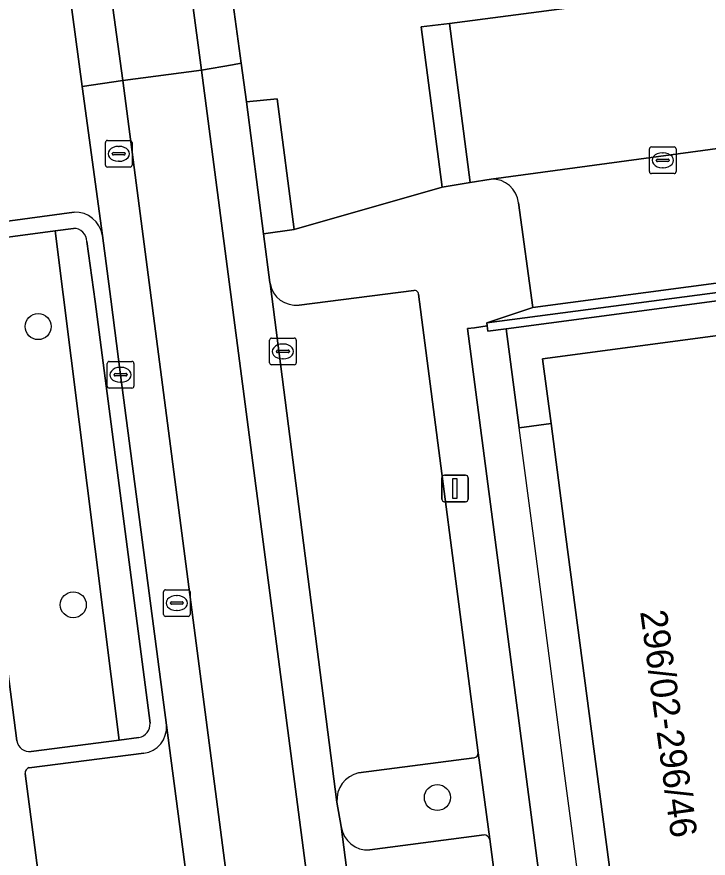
# Model space of a CAD drawing. Extents: x 160554 to 161248, y 385329 to 386506.
# Drawn here: x 161099.77 to 161125.75, y 385762.63 to 385794.25 of the extents above; entities that cross this region are included whole.
import ezdxf

# ---------------------------------------------------------------- set-up
doc = ezdxf.new("R2010")
doc.units = 0
for name, color, linetype in [('IMGEO_Boom', 7, 'Continuous'), ('IMGEO_Erf', 7, 'Continuous'), ('IMGEO_Groenvoorziening', 7, 'Continuous'), ('IMGEO_Haag', 7, 'Continuous'), ('IMGEO_Kolk', 7, 'Continuous'), ('IMGEO_Lichtmast', 7, 'Continuous'), ('IMGEO_Muur', 7, 'Continuous'), ('IMGEO_Pand', 7, 'Continuous'), ('IMGEO_Pand_nummerreeks', 7, 'Continuous'), ('IMGEO_Parkeervlak_open', 7, 'Continuous'), ('IMGEO_Rijbaan_lokaal_gesloten', 7, 'Continuous'), ('IMGEO_Rijbaan_lokaal_open', 7, 'Continuous'), ('IMGEO_Rioolput', 7, 'Continuous'), ('IMGEO_Voetpad_open', 7, 'Continuous')]:
    doc.layers.add(name, color=color, linetype=linetype)

msp = doc.modelspace()

# ---------------------------------------------------------------- linework, layer by layer
at = {"layer": 'IMGEO_Boom'}
for centre in [(161100.568, 385782.607), (161101.887, 385772.151), (161115.573, 385764.906)]:
    msp.add_circle(centre, 0.489, dxfattribs=at)
at = {"layer": 'IMGEO_Erf'}
msp.add_lwpolyline([(161121.542, 385766.079), (161120.405, 385774.707), (161119.845, 385778.959), (161118.652, 385778.799), (161118.162, 385782.526), (161117.475, 385782.435), (161117.445, 385782.631), (161116.964, 385782.56), (161116.71, 385782.531), (161121.173, 385748.368), (161121.406, 385746.583), (161122.865, 385746.757), (161122.628, 385748.541), (161122.034, 385753.03), (161123.24, 385753.185), (161123.227, 385753.286), (161122.953, 385755.369), (161121.816, 385763.997)], close=True, dxfattribs=at)
at = {"layer": 'IMGEO_Groenvoorziening'}
for points in [[(161101.206, 385786.207), (161097.823, 385785.757)], [(161100.304, 385766.641), (161103.608, 385767.064), (161101.206, 385786.207)], [(161101.892, 385786.298), (161101.206, 385786.207), (161103.608, 385767.064), (161104.355, 385767.16)], [(161102.705, 385783.555), (161102.392, 385785.808)], [(161097.389, 385785.218), (161097.713, 385782.852), (161099.765, 385767.038)], [(161104.773, 385767.701), (161102.705, 385783.555)], [(161117.549, 385763.346), (161117.108, 385766.591)], [(161116.956, 385766.394), (161112.614, 385765.832)], [(161111.799, 385764.731), (161111.961, 385763.813)], [(161113.029, 385762.936), (161117.328, 385763.511)]]:
    msp.add_lwpolyline(points, dxfattribs=at)
for centre, radius, start, end in [((161101.905, 385785.812), 0.487, 359.5835, 91.574), ((161104.261, 385767.664), 0.513, 280.5245, 4.093), ((161100.239, 385767.118), 0.481, 189.5388, 277.7143), ((161116.917, 385766.581), 0.191, 281.7144, 2.9799), ((161112.831, 385764.819), 1.036, 102.1054, 184.8742), ((161112.965, 385763.946), 1.012, 187.567, 273.65), ((161117.303, 385763.247), 0.265, 21.9001, 84.6094)]:
    msp.add_arc(centre, radius, start, end, dxfattribs=at)
at = {"layer": 'IMGEO_Haag'}
msp.add_lwpolyline([(161122.034, 385753.03), (161122.021, 385753.131), (161121.748, 385755.208), (161120.615, 385763.839), (161120.343, 385765.913), (161119.209, 385774.549), (161118.652, 385778.799), (161118.162, 385782.526), (161117.475, 385782.435), (161117.445, 385782.631), (161116.964, 385782.56), (161116.71, 385782.531), (161121.173, 385748.368), (161122.628, 385748.541)], close=True, dxfattribs=at)
at = {"layer": 'IMGEO_Kolk'}
for p, q in [((161123.544, 385788.431), (161123.544, 385789.283)), ((161123.619, 385789.357), (161124.471, 385789.357)), ((161124.545, 385789.283), (161124.545, 385788.431)), ((161123.846, 385788.9), (161124.244, 385788.9)), ((161124.032, 385789.137), (161124.057, 385789.137)), ((161123.803, 385788.851), (161123.803, 385788.863)), ((161124.241, 385788.814), (161123.843, 385788.814)), ((161124.287, 385788.863), (161124.287, 385788.851)), ((161124.471, 385788.357), (161123.619, 385788.357)), ((161124.055, 385788.577), (161124.03, 385788.577)), ((161109.268, 385781.247), (161109.268, 385782.099)), ((161109.343, 385782.173), (161110.195, 385782.173)), ((161109.756, 385781.953), (161109.781, 385781.953)), ((161110.269, 385782.099), (161110.269, 385781.247)), ((161109.527, 385781.667), (161109.527, 385781.679)), ((161109.965, 385781.63), (161109.567, 385781.63)), ((161109.57, 385781.716), (161109.968, 385781.716)), ((161110.011, 385781.679), (161110.011, 385781.667)), ((161109.779, 385781.393), (161109.754, 385781.393)), ((161103.166, 385780.37), (161103.166, 385781.222)), ((161103.241, 385781.296), (161104.093, 385781.296)), ((161103.654, 385781.076), (161103.679, 385781.076)), ((161104.167, 385781.222), (161104.167, 385780.37)), ((161110.195, 385781.173), (161109.343, 385781.173)), ((161103.425, 385780.79), (161103.425, 385780.802)), ((161103.863, 385780.753), (161103.465, 385780.753)), ((161103.468, 385780.839), (161103.866, 385780.839)), ((161103.909, 385780.802), (161103.909, 385780.79)), ((161103.677, 385780.516), (161103.652, 385780.516)), ((161104.093, 385780.296), (161103.241, 385780.296))]:
    msp.add_line(p, q, dxfattribs=at)
for points in [[(161123.544, 385788.431), (161123.544, 385789.283)], [(161123.619, 385789.357), (161124.471, 385789.357)], [(161124.545, 385789.283), (161124.545, 385788.431)], [(161124.471, 385788.357), (161123.619, 385788.357)], [(161109.268, 385781.247), (161109.268, 385782.099)], [(161109.343, 385782.173), (161110.195, 385782.173)], [(161110.269, 385782.099), (161110.269, 385781.247)], [(161103.166, 385780.37), (161103.166, 385781.222)], [(161103.241, 385781.296), (161104.093, 385781.296)], [(161104.167, 385781.222), (161104.167, 385780.37)], [(161110.195, 385781.173), (161109.343, 385781.173)], [(161104.093, 385780.296), (161103.241, 385780.296)]]:
    msp.add_lwpolyline(points, dxfattribs=at)
for centre, radius, start, end in [((161123.621, 385789.281), 0.0765, 91.552, 178.448), ((161123.621, 385789.281), 0.0765, 91.552, 178.448), ((161124.469, 385789.281), 0.0765, 1.552, 88.448), ((161124.469, 385789.281), 0.0765, 1.552, 88.448), ((161123.843, 385788.86), 0.0403, 85.8775, 175.7526), ((161124.248, 385788.862), 0.0386, 1.7309, 96.639), ((161123.84, 385788.85), 0.0366, 178.938, 274.7102), ((161124.244, 385788.857), 0.043, 264.8664, 352.4533), ((161123.621, 385788.433), 0.0765, 181.552, 268.448), ((161123.621, 385788.433), 0.0765, 181.552, 268.448), ((161124.469, 385788.433), 0.0765, 271.552, 358.448), ((161124.469, 385788.433), 0.0765, 271.552, 358.448), ((161109.345, 385782.097), 0.0765, 91.552, 178.448), ((161109.345, 385782.097), 0.0765, 91.552, 178.448), ((161110.193, 385782.097), 0.0765, 1.552, 88.448), ((161110.193, 385782.097), 0.0765, 1.552, 88.448), ((161109.567, 385781.676), 0.0403, 85.8775, 175.7526), ((161109.564, 385781.666), 0.0366, 178.938, 274.7102), ((161109.968, 385781.673), 0.043, 264.8664, 352.4533), ((161109.972, 385781.678), 0.0386, 1.7309, 96.639), ((161103.243, 385781.22), 0.0765, 91.552, 178.448), ((161103.243, 385781.22), 0.0765, 91.552, 178.448), ((161104.091, 385781.22), 0.0765, 1.552, 88.448), ((161104.091, 385781.22), 0.0765, 1.552, 88.448), ((161109.345, 385781.249), 0.0765, 181.552, 268.448), ((161109.345, 385781.249), 0.0765, 181.552, 268.448), ((161110.193, 385781.249), 0.0765, 271.552, 358.448), ((161110.193, 385781.249), 0.0765, 271.552, 358.448), ((161103.465, 385780.799), 0.0403, 85.8775, 175.7526), ((161103.462, 385780.789), 0.0366, 178.938, 274.7102), ((161103.866, 385780.796), 0.043, 264.8664, 352.4533), ((161103.87, 385780.801), 0.0386, 1.7309, 96.639), ((161103.243, 385780.372), 0.0765, 181.552, 268.448), ((161103.243, 385780.372), 0.0765, 181.552, 268.448), ((161104.091, 385780.372), 0.0765, 271.552, 358.448), ((161104.091, 385780.372), 0.0765, 271.552, 358.448)]:
    msp.add_arc(centre, radius, start, end, dxfattribs=at)
for centre, major_axis, ratio, start_param, end_param in [((161124.031, 385788.857), (-0.387, 0.002), 0.722429, 4.712389, 7.853982), ((161124.056, 385788.857), (-0.39, 0.002), 0.717154, 1.570796, 4.712389), ((161109.755, 385781.673), (-0.387, 0.002), 0.722429, 4.712389, 7.853982), ((161109.78, 385781.673), (-0.39, 0.002), 0.717154, 1.570796, 4.712389), ((161103.653, 385780.796), (-0.387, 0.002), 0.722429, 4.712389, 7.853982), ((161103.678, 385780.796), (-0.39, 0.002), 0.717154, 1.570796, 4.712389)]:
    msp.add_ellipse(centre, major_axis=major_axis, ratio=ratio, start_param=start_param, end_param=end_param, dxfattribs=at)
at = {"layer": 'IMGEO_Lichtmast'}
for p, q in [((161115.739, 385776.123), (161115.739, 385776.923)), ((161115.739, 385776.923), (161115.739, 385776.123)), ((161115.839, 385777.023), (161116.629, 385777.023)), ((161116.629, 385777.023), (161115.839, 385777.023)), ((161116.729, 385776.923), (161116.729, 385776.123)), ((161116.729, 385776.123), (161116.729, 385776.923)), ((161116.629, 385776.023), (161115.839, 385776.023)), ((161115.839, 385776.023), (161116.629, 385776.023))]:
    msp.add_line(p, q, dxfattribs=at)
msp.add_lwpolyline([(161116.159, 385776.898), (161116.309, 385776.898), (161116.309, 385776.148), (161116.159, 385776.148), (161116.159, 385776.898)], dxfattribs=at)
for centre, start, end in [((161115.839, 385776.923), 90, 180), ((161115.839, 385776.923), 90, 180), ((161116.629, 385776.923), 0, 90), ((161116.629, 385776.923), 360, 90), ((161115.839, 385776.123), 180, 270), ((161115.839, 385776.123), 180, 270), ((161116.629, 385776.123), 270, 0), ((161116.629, 385776.123), 270, 0)]:
    msp.add_arc(centre, 0.1, start, end, dxfattribs=at)
at = {"layer": 'IMGEO_Muur'}
msp.add_lwpolyline([(161117.445, 385782.631), (161117.475, 385782.435), (161118.162, 385782.526), (161130.608, 385784.175), (161130.57, 385784.475), (161117.427, 385782.744)], close=True, dxfattribs=at)
for points in [[(161118.652, 385778.799), (161118.162, 385782.526)], [(161120.343, 385765.913), (161119.209, 385774.549)], [(161121.748, 385755.208), (161120.615, 385763.839)]]:
    msp.add_lwpolyline(points, dxfattribs=at)
at = {"layer": 'IMGEO_Pand'}
msp.add_lwpolyline([(161123.24, 385753.185), (161123.833, 385748.685), (161132.208, 385749.684), (161136.776, 385750.368), (161133.252, 385777.483), (161132.519, 385783.123), (161119.524, 385781.399), (161119.845, 385778.959), (161120.405, 385774.707), (161121.542, 385766.079), (161121.816, 385763.997), (161122.953, 385755.369), (161123.227, 385753.286)], close=True, dxfattribs=at)
at = {"layer": 'IMGEO_Parkeervlak_open'}
for points in [[(161102.224, 385791.629), (161101.353, 385798.077)], [(161102.98, 385786.036), (161102.224, 385791.629)], [(161129.433, 385789.746), (161117.592, 385788.15)], [(161118.623, 385787.261), (161119.159, 385783.32), (161129.255, 385784.661), (161128.672, 385788.633)], [(161097.565, 385786.316), (161101.916, 385786.906)], [(161109.284, 385784.23), (161111.799, 385764.731)], [(161114.693, 385783.963), (161110.374, 385783.416)], [(161117.108, 385766.591), (161114.865, 385783.824)], [(161106.993, 385755.431), (161105.39, 385767.622)], [(161104.534, 385766.569), (161100.233, 385766.029)], [(161112.614, 385765.832), (161116.956, 385766.394)], [(161100.075, 385765.812), (161101.387, 385755.841)], [(161111.961, 385763.813), (161114.832, 385741.586)], [(161117.328, 385763.511), (161113.029, 385762.936)], [(161120.144, 385743.435), (161117.549, 385763.346)]]:
    msp.add_lwpolyline(points, dxfattribs=at)
for centre, radius, start, end in [((161117.632, 385787.154), 0.996, 6.1426, 92.317), ((161101.964, 385785.879), 1.028, 8.7715, 92.6849), ((161110.26, 385784.4), 0.991, 189.8829, 276.6132), ((161114.711, 385783.809), 0.155, 5.3898, 96.7241), ((161104.409, 385767.545), 0.984, 277.2866, 4.497), ((161116.917, 385766.581), 0.191, 281.7144, 2.9799), ((161100.289, 385765.822), 0.215, 105.2264, 182.6561), ((161112.831, 385764.819), 1.036, 102.1054, 184.8742), ((161112.965, 385763.946), 1.012, 187.567, 273.65), ((161117.303, 385763.247), 0.265, 21.9001, 84.6094)]:
    msp.add_arc(centre, radius, start, end, dxfattribs=at)
at = {"layer": 'IMGEO_Rijbaan_lokaal_gesloten'}
for points in [[(161109.284, 385784.23), (161109.279, 385784.269), (161109.039, 385786.09), (161108.393, 385791.052), (161108.204, 385792.51), (161107.869, 385792.45), (161106.707, 385792.242), (161113.427, 385740.879), (161114.908, 385741.08), (161114.832, 385741.586), (161111.961, 385763.813), (161111.799, 385764.731)], [(161103.751, 385791.851), (161102.224, 385791.629), (161102.98, 385786.036), (161103.302, 385783.639), (161103.667, 385780.796), (161105.39, 385767.622), (161106.993, 385755.431), (161107.399, 385752.299), (161108.025, 385747.513), (161108.295, 385745.432), (161108.975, 385740.332), (161110.443, 385740.527)]]:
    msp.add_lwpolyline(points, close=True, dxfattribs=at)
at = {"layer": 'IMGEO_Rijbaan_lokaal_open'}
for points in [[(161099.92, 385843.054), (161096.923, 385842.687), (161102.669, 385799.702), (161103.751, 385791.851), (161106.707, 385792.242)], [(161101.922, 385839.331), (161101.395, 385843.23), (161099.92, 385843.054), (161106.707, 385792.242), (161107.869, 385792.45), (161108.204, 385792.51), (161107.188, 385799.961), (161104.211, 385822.264), (161101.949, 385839.14)], [(161106.707, 385792.242), (161103.751, 385791.851), (161110.443, 385740.527), (161113.427, 385740.879)]]:
    msp.add_lwpolyline(points, close=True, dxfattribs=at)
for points in [[(161101.353, 385798.077), (161102.224, 385791.629), (161103.751, 385791.851), (161102.669, 385799.702), (161096.923, 385842.687)], [(161137.432, 385796.821), (161129.615, 385795.79), (161127.921, 385795.566), (161116.035, 385793.998), (161116.805, 385788.027), (161117.592, 385788.15), (161129.433, 385789.746), (161131.872, 385790.08)]]:
    msp.add_lwpolyline(points, dxfattribs=at)
at = {"layer": 'IMGEO_Rioolput'}
for p, q in [((161103.17, 385789.601), (161104.022, 385789.601)), ((161103.095, 385788.675), (161103.095, 385789.527)), ((161103.583, 385789.381), (161103.608, 385789.381)), ((161104.096, 385789.527), (161104.096, 385788.675)), ((161103.354, 385789.095), (161103.354, 385789.107)), ((161103.792, 385789.058), (161103.394, 385789.058)), ((161103.397, 385789.144), (161103.795, 385789.144)), ((161103.838, 385789.107), (161103.838, 385789.095)), ((161104.022, 385788.601), (161103.17, 385788.601)), ((161103.606, 385788.821), (161103.581, 385788.821)), ((161105.279, 385771.789), (161105.279, 385772.641)), ((161105.354, 385772.715), (161106.206, 385772.715)), ((161105.767, 385772.495), (161105.792, 385772.495)), ((161106.28, 385772.641), (161106.28, 385771.789)), ((161105.538, 385772.209), (161105.538, 385772.221)), ((161105.976, 385772.172), (161105.578, 385772.172)), ((161105.581, 385772.258), (161105.979, 385772.258)), ((161106.022, 385772.221), (161106.022, 385772.209)), ((161105.79, 385771.935), (161105.765, 385771.935)), ((161106.206, 385771.715), (161105.354, 385771.715))]:
    msp.add_line(p, q, dxfattribs=at)
for points in [[(161103.17, 385789.601), (161104.022, 385789.601)], [(161103.095, 385788.675), (161103.095, 385789.527)], [(161104.096, 385789.527), (161104.096, 385788.675)], [(161104.022, 385788.601), (161103.17, 385788.601)], [(161105.279, 385771.789), (161105.279, 385772.641)], [(161105.354, 385772.715), (161106.206, 385772.715)], [(161106.28, 385772.641), (161106.28, 385771.789)], [(161106.206, 385771.715), (161105.354, 385771.715)]]:
    msp.add_lwpolyline(points, dxfattribs=at)
for centre, radius, start, end in [((161103.172, 385789.525), 0.0765, 91.552, 178.448), ((161103.172, 385789.525), 0.0765, 91.552, 178.448), ((161104.02, 385789.525), 0.0765, 1.552, 88.448), ((161104.02, 385789.525), 0.0765, 1.552, 88.448), ((161103.394, 385789.104), 0.0403, 85.8775, 175.7526), ((161103.391, 385789.094), 0.0366, 178.938, 274.7102), ((161103.795, 385789.101), 0.043, 264.8664, 352.4533), ((161103.799, 385789.106), 0.0386, 1.7309, 96.639), ((161103.172, 385788.677), 0.0765, 181.552, 268.448), ((161103.172, 385788.677), 0.0765, 181.552, 268.448), ((161104.02, 385788.677), 0.0765, 271.552, 358.448), ((161104.02, 385788.677), 0.0765, 271.552, 358.448), ((161105.356, 385772.639), 0.0765, 91.552, 178.448), ((161105.356, 385772.639), 0.0765, 91.552, 178.448), ((161106.204, 385772.639), 0.0765, 1.552, 88.448), ((161106.204, 385772.639), 0.0765, 1.552, 88.448), ((161105.578, 385772.218), 0.0403, 85.8775, 175.7526), ((161105.575, 385772.208), 0.0366, 178.938, 274.7102), ((161105.979, 385772.215), 0.043, 264.8664, 352.4533), ((161105.983, 385772.22), 0.0386, 1.7309, 96.639), ((161105.356, 385771.791), 0.0765, 181.552, 268.448), ((161105.356, 385771.791), 0.0765, 181.552, 268.448), ((161106.204, 385771.791), 0.0765, 271.552, 358.448), ((161106.204, 385771.791), 0.0765, 271.552, 358.448)]:
    msp.add_arc(centre, radius, start, end, dxfattribs=at)
for centre, major_axis, ratio, start_param, end_param in [((161103.582, 385789.101), (-0.387, 0.002), 0.722429, 4.712389, 7.853982), ((161103.607, 385789.101), (-0.39, 0.002), 0.717154, 1.570796, 4.712389), ((161105.766, 385772.215), (-0.387, 0.002), 0.722429, 4.712389, 7.853982), ((161105.791, 385772.215), (-0.39, 0.002), 0.717154, 1.570796, 4.712389)]:
    msp.add_ellipse(centre, major_axis=major_axis, ratio=ratio, start_param=start_param, end_param=end_param, dxfattribs=at)
at = {"layer": 'IMGEO_Voetpad_open'}
for points in [[(161101.269, 385844.311), (161101.379, 385843.379), (161102.567, 385843.564), (161103.109, 385839.473), (161101.922, 385839.331), (161101.949, 385839.14), (161104.211, 385822.264), (161107.188, 385799.961), (161108.204, 385792.51), (161108.393, 385791.052), (161109.556, 385791.169), (161110.193, 385786.256), (161115.754, 385787.853), (161114.968, 385793.875), (161116.035, 385793.998), (161127.921, 385795.566)], [(161128.672, 385788.633), (161129.255, 385784.661), (161119.159, 385783.32), (161117.427, 385782.744), (161130.57, 385784.475), (161130.608, 385784.175), (161118.162, 385782.526), (161118.652, 385778.799), (161119.845, 385778.959), (161119.524, 385781.399), (161132.519, 385783.123)], [(161117.592, 385788.15), (161116.805, 385788.027), (161115.754, 385787.853), (161110.193, 385786.256), (161109.039, 385786.09), (161109.279, 385784.269), (161109.284, 385784.23)], [(161122.308, 385739.682), (161121.966, 385742.298), (161121.406, 385746.583), (161121.173, 385748.368), (161116.71, 385782.531), (161116.964, 385782.56), (161117.445, 385782.631), (161117.427, 385782.744), (161119.159, 385783.32), (161118.623, 385787.261)], [(161101.916, 385786.906), (161097.565, 385786.316)], [(161097.823, 385785.757), (161101.206, 385786.207)], [(161101.206, 385786.207), (161101.892, 385786.298)], [(161102.392, 385785.808), (161102.705, 385783.555), (161104.773, 385767.701)], [(161105.39, 385767.622), (161103.667, 385780.796), (161103.302, 385783.639), (161102.98, 385786.036)], [(161099.765, 385767.038), (161097.713, 385782.852), (161097.389, 385785.218)], [(161110.374, 385783.416), (161114.693, 385783.963)], [(161114.865, 385783.824), (161117.108, 385766.591), (161117.549, 385763.346), (161120.144, 385743.435)], [(161104.355, 385767.16), (161103.608, 385767.064), (161100.304, 385766.641)], [(161100.233, 385766.029), (161104.534, 385766.569)], [(161101.387, 385755.841), (161100.075, 385765.812)]]:
    msp.add_lwpolyline(points, dxfattribs=at)
for points in [[(161116.035, 385793.998), (161114.968, 385793.875), (161115.754, 385787.853), (161116.805, 385788.027)], [(161108.393, 385791.052), (161109.039, 385786.09), (161110.193, 385786.256), (161109.556, 385791.169)]]:
    msp.add_lwpolyline(points, close=True, dxfattribs=at)
for centre, radius, start, end in [((161117.632, 385787.154), 0.996, 6.1426, 92.317), ((161101.964, 385785.879), 1.028, 8.7715, 92.6849), ((161101.905, 385785.812), 0.487, 359.5835, 91.574), ((161110.26, 385784.4), 0.991, 189.8829, 276.6132), ((161114.711, 385783.809), 0.155, 5.3898, 96.7241), ((161104.261, 385767.664), 0.513, 280.5245, 4.093), ((161104.409, 385767.545), 0.984, 277.2866, 4.497), ((161100.239, 385767.118), 0.481, 189.5388, 277.7143), ((161100.289, 385765.822), 0.215, 105.2264, 182.6561)]:
    msp.add_arc(centre, radius, start, end, dxfattribs=at)

# ---------------------------------------------------------------- texts
at = {"layer": 'IMGEO_Pand_nummerreeks'}
msp.add_text('296/02-296/46', height=1, rotation=277.7977, dxfattribs=at).set_placement((161123.193, 385771.895))

doc.saveas('drawing.dxf')
